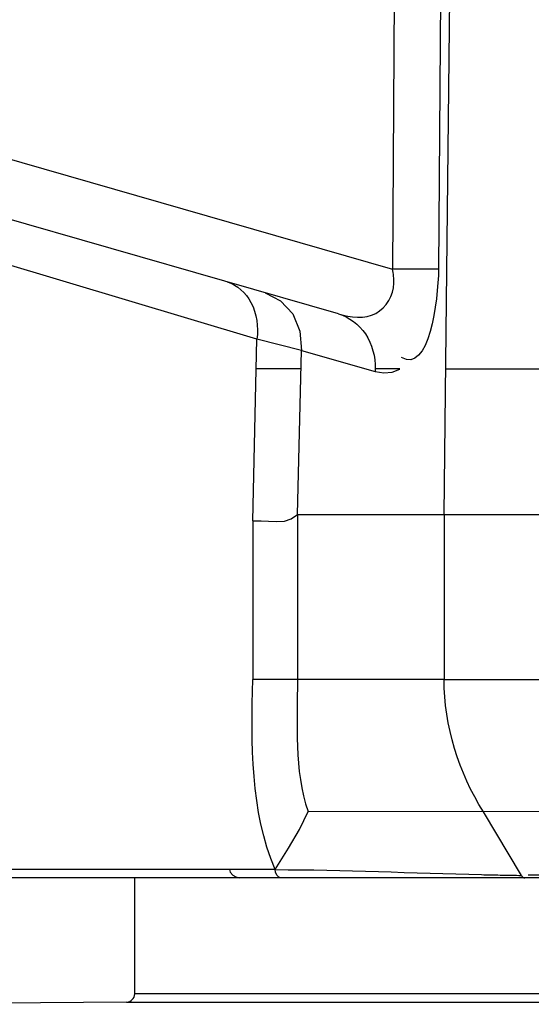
# Paper-space layout 'Sheet' of a CAD drawing. Header units: inches. Extents: x 0.2 to 10.8, y 0.2 to 8.3.
# Tile 370 of 545: x 9.396 to 9.52, y 2.182 to 2.42. Entities that reach past the tile are written whole.
import ezdxf

# ---------------------------------------------------------------- set-up
doc = ezdxf.new("R2010")
doc.units = ezdxf.units.IN
doc.header["$MEASUREMENT"] = 0
doc.layers.get('0').update_dxf_attribs({"lineweight": 5})
doc.styles.add('My Text', font='tahoma.ttf')
doc.dimstyles.new('My Dimension - mm [in] (ANSI)$0', dxfattribs={"dimtxt": 0.12, "dimasz": 0.09842519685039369, "dimexe": 0.125, "dimexo": 0.06299999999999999, "dimgap": 0.03149606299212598, "dimtad": 0, "dimlfac": 250, "dimzin": 4, "dimdsep": 46, "dimtxsty": 'My Text', "dimblk": 'Filled-1', "dimcen": 0.09, "dimclrd": 1, "dimclre": 1, "dimclrt": 1, "dimadec": 1, "dimazin": 1, "dimtfac": 1, "dimtofl": 0, "dimtmove": 0, "dimatfit": 3, "dimfxl": 1, "dimtolj": 1, "dimtzin": 4, "dimlwd": -1, "dimlwe": -1, "dimarcsym": 0})

# ---------------------------------------------------------------- blocks, each defined once
blk = doc.blocks.new('*D12')
at = {"color": 1, "true_color": 0xff0000}
for p, q in [((9.686943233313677, 3.704310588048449), (8.70559147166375, 3.704310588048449)), ((8.83059147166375, 3.605885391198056), (8.83059147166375, 3.470499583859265)), ((8.83059147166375, 1.606466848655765), (8.83059147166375, 1.741852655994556)), ((9.426522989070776, 1.508041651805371), (8.70559147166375, 1.508041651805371))]:
    blk.add_line(p, q, dxfattribs=at)
at = {"layer": 'Defpoints', "color": 0}
for p in [(9.749943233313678, 3.704310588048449), (8.83059147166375, 1.508041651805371), (9.489522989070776, 1.508041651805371)]:
    blk.add_point(p, dxfattribs=at)
at = {"color": 1, "true_color": 0xff0000, "insert": (8.83059147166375, 2.606176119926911), "char_height": 0.12, "attachment_point": 5, "rotation": 90, "style": 'My Text'}
blk.add_mtext('\\A1;549.07 mm [21.617 in]', dxfattribs=at)
blk = doc.blocks.new('Filled-1')

psp = doc.layouts.new('Sheet')

# ---------------------------------------------------------------- linework, layer by layer
at = {"color": 0, "linetype": 'ByBlock', "lineweight": -3}
for p, q in [((9.4989873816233, 2.30031027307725), (9.508919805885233, 3.200761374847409)), ((9.503548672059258, 3.197501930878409), (9.497622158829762, 2.359681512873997)), ((9.492319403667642, 3.194551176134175), (9.486414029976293, 2.359719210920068)), ((9.47333780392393, 2.348867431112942), (9.161521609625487, 2.438279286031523)), ((9.21485816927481, 2.437586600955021), (9.486414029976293, 2.359719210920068)), ((9.453593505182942, 2.342759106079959), (9.381009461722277, 2.364453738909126)), ((9.452570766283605, 2.298791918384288), (9.453593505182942, 2.342759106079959)), ((9.464414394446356, 2.340000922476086), (9.453593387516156, 2.34275918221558)), ((9.463439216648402, 2.300310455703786), (9.464414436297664, 2.340000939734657)), ((9.464414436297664, 2.340000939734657), (9.482205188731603, 2.334899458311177)), ((9.464304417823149, 2.335523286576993), (9.453424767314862, 2.335523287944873)), ((9.488264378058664, 2.335524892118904), (9.48223446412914, 2.335523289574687)), ((9.49937579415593, 2.335523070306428), (9.54272855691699, 2.335523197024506)), ((9.452570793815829, 2.298791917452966), (9.452570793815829, 2.260310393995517)), ((9.463425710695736, 2.300310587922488), (9.463410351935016, 2.260312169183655)), ((9.463439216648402, 2.300310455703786), (9.542300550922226, 2.300310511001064)), ((9.498973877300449, 2.300310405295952), (9.498968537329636, 2.260310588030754)), ((9.463410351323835, 2.260310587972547), (9.452570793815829, 2.260310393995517)), ((9.498968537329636, 2.260310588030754), (9.463410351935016, 2.260312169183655)), ((9.498952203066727, 2.260310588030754), (9.711571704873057, 2.260310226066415)), ((9.709558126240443, 2.228310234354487), (9.465989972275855, 2.228336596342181)), ((9.517687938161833, 2.212907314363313), (9.50850687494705, 2.228310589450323)), ((9.458022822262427, 2.214310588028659), (9.378531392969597, 2.214310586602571)), ((9.517102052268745, 2.21292060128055), (9.517685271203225, 2.212912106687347)), ((9.51712261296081, 2.212920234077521), (9.517687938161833, 2.212907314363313)), ((9.520033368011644, 2.212983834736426), (9.51937541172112, 2.212995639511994)), ((9.709571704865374, 2.212310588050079), (9.37993983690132, 2.212310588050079)), ((9.423943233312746, 2.184229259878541), (9.423943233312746, 2.212310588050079)), ((10.01194290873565, 2.184229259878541), (9.423943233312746, 2.184229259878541)), ((9.421960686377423, 2.182229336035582), (9.360777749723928, 2.181695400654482)), ((9.421960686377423, 2.182229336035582), (10.01392545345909, 2.182229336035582))]:
    psp.add_line(p, q, dxfattribs=at)
for points in [[(9.455547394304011, 2.353968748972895), (9.459329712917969, 2.352062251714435), (9.462261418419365, 2.348845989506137), (9.464020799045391, 2.344672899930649), (9.464414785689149, 2.340000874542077)], [(9.482205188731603, 2.334899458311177), (9.484357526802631, 2.334559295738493), (9.486366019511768, 2.334785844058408), (9.488249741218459, 2.335517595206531)], [(9.452570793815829, 2.298791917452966), (9.454595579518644, 2.298756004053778), (9.456423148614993, 2.298714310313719), (9.458438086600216, 2.298555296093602), (9.460271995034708, 2.298647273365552), (9.461866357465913, 2.299210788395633), (9.463425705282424, 2.300310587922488)], [(9.458019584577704, 2.214319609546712), (9.461243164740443, 2.219536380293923), (9.463861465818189, 2.224018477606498), (9.465987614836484, 2.228361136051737)], [(9.446917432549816, 2.214310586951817), (9.447131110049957, 2.213661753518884), (9.447705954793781, 2.212984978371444), (9.448450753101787, 2.21252371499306), (9.449436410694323, 2.212310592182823)], [(9.45942725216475, 2.212310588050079), (9.458919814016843, 2.212481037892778), (9.458422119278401, 2.212969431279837), (9.458065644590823, 2.213665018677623), (9.458018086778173, 2.214310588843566)]]:
    psp.add_lwpolyline(points, dxfattribs=at)
psp.add_arc((9.421943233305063, 2.184229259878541), 0.002, 270.5000000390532, 0, dxfattribs=at)
for points, knots in [([(9.486801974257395, 2.356263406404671), (9.486810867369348, 2.356831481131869), (9.486747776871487, 2.357995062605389), (9.486546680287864, 2.359141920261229), (9.486412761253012, 2.359720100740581)], [0, 0, 0, 0, 0.4890917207, 1, 1, 1, 1]), ([(9.497622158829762, 2.359681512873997), (9.496037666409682, 2.359676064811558), (9.49230156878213, 2.359686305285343), (9.488565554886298, 2.359705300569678), (9.486414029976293, 2.359719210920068)], [0, 0, 0, 0, 0.4241090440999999, 1, 1, 1, 1]), ([(9.446366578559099, 2.356601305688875), (9.448802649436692, 2.355902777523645), (9.453336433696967, 2.351610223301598), (9.45393153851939, 2.345740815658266), (9.45359341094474, 2.34275918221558)], [0, 0, 0, 0, 0.45785875, 1, 1, 1, 1]), ([(9.473337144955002, 2.348867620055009), (9.4762494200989, 2.348033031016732), (9.482995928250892, 2.347039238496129), (9.486757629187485, 2.353430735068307), (9.486801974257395, 2.356263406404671)], [0, 0, 0, 0, 0.5167576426, 1, 1, 1, 1]), ([(9.47333780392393, 2.348867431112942), (9.475946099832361, 2.348119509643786), (9.480875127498, 2.344360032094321), (9.48231439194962, 2.338460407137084), (9.482234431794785, 2.335523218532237)], [0, 0, 0, 0, 0.4801062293, 1, 1, 1, 1]), ([(9.482234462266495, 2.335523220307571), (9.482231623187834, 2.335418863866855), (9.482223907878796, 2.33521083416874), (9.482212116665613, 2.335002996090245), (9.482205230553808, 2.334899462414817)], [0, 0, 0, 0, 0.5015196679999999, 1, 1, 1, 1]), ([(9.508046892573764, 2.213094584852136), (9.50954521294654, 2.213059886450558), (9.51256347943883, 2.212995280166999), (9.515581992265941, 2.212943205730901), (9.517102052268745, 2.21292060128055)], [0, 0, 0, 0, 0.4964381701, 1, 1, 1, 1]), ([(9.517687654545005, 2.212907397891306), (9.51775437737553, 2.212793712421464), (9.517901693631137, 2.212592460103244), (9.5181022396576, 2.212439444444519), (9.51820572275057, 2.212389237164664)], [0, 0, 0, 0, 0.5340295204, 1, 1, 1, 1]), ([(9.51820572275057, 2.212389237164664), (9.518257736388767, 2.212364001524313), (9.518365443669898, 2.212324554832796), (9.518479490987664, 2.212310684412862), (9.518535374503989, 2.212310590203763)], [0, 0, 0, 0, 0.5084815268, 1, 1, 1, 1])]:
    psp.add_open_spline(points, degree=3, knots=knots, dxfattribs=at)
for points in [[(9.497622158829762, 2.359681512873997), (9.497497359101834, 2.351949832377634), (9.49520952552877, 2.334253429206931), (9.488620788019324, 2.338301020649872)], [(9.458020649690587, 2.214308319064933), (9.45191198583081, 2.228510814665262), (9.452223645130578, 2.2449117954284), (9.452570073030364, 2.260368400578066)], [(9.463410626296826, 2.260311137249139), (9.46339793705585, 2.249627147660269), (9.462478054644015, 2.238453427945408), (9.465989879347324, 2.228363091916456)], [(9.508506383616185, 2.228310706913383), (9.502498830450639, 2.237682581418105), (9.498956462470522, 2.249179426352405), (9.498953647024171, 2.260311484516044)], [(9.458019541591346, 2.214301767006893), (9.474700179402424, 2.214299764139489), (9.491370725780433, 2.213480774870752), (9.508046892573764, 2.213094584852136)], [(9.561744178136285, 2.212820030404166), (9.547840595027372, 2.21287957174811), (9.5339349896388, 2.212742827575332), (9.520033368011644, 2.212983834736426)]]:
    psp.add_open_spline(points, degree=3, dxfattribs=at)

# ---------------------------------------------------------------- dimensions: what is measured, and where the dimension line sits
dim = psp.add_linear_dim(base=(8.83059147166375, 1.508041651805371), p1=(9.749943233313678, 3.704310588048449), p2=(9.489522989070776, 1.508041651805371), angle=90, dimstyle='My Dimension - mm [in] (ANSI)$0', override={"dimpost": ' mm'})
dim.commit()
dim.dimension.update_dxf_attribs({"geometry": '*D12', "text_midpoint": (8.83059147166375, 2.606176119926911)})

doc.saveas('drawing.dxf')
